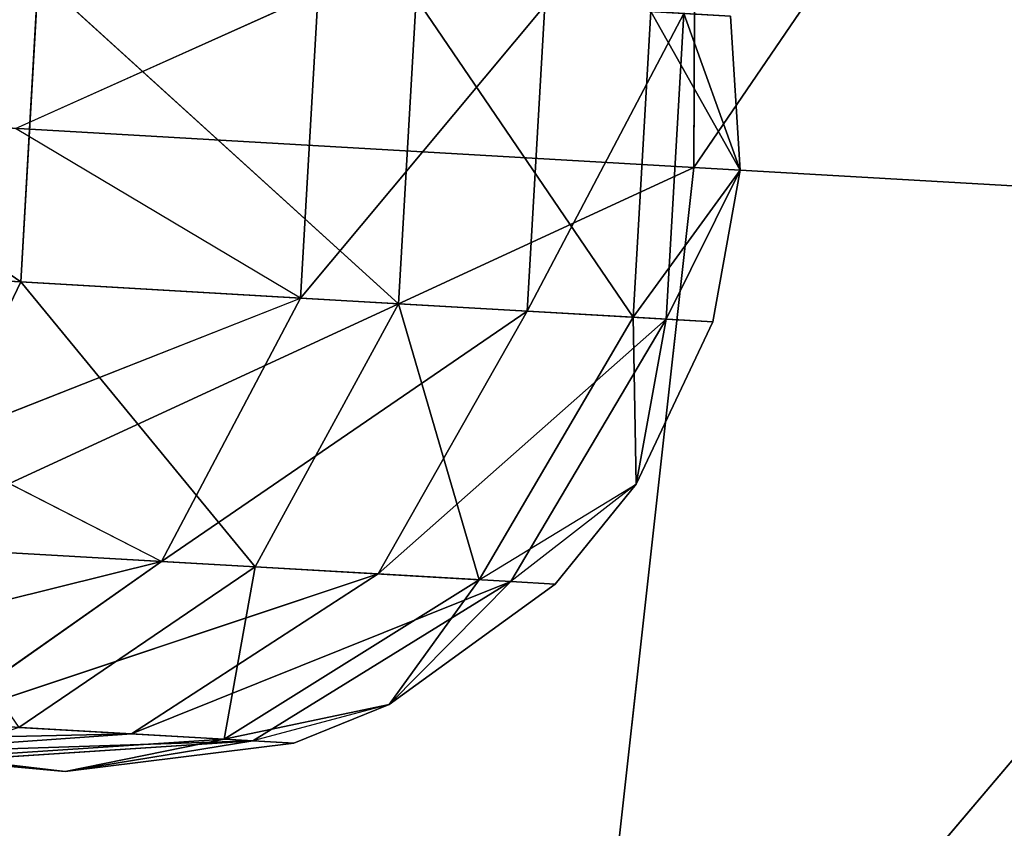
# Model space of a CAD drawing. Extents: x 228 to 329, y 0 to 150.
# Tile 385 of 656: x 283.586 to 283.971, y 49.694 to 50.01. Entities that reach past the tile are written whole.
import ezdxf

# ---------------------------------------------------------------- set-up
doc = ezdxf.new("R2010")
doc.units = 0
doc.header["$LTSCALE"] = 25.4
doc.layers.get('0').update_dxf_attribs({"color": 13, "linetype": 'CONTINUOUS'})

# ---------------------------------------------------------------- blocks, each defined once
blk = doc.blocks.new('SIS-9506-8054_STL_1')
at = {"color": 7}
for p, q in [((55.66734, 102.33858, 100.30598), (55.86379, 102.14181, 100.31729)), ((55.66734, 102.33858, 100.30598), (55.86379, 102.14181, 100.31729)), ((55.67421, 102.33858, 100.18652), (55.86379, 102.14181, 100.31729)), ((55.67421, 102.33858, 100.18652), (55.86379, 102.14181, 100.31729)), ((55.86379, 102.14181, 100.31729), (55.8143, 102.10714, 100.42057)), ((55.86379, 102.14181, 100.31729), (55.8143, 102.10714, 100.42057)), ((55.87066, 102.14181, 100.19783), (55.86379, 102.14181, 100.31729)), ((55.86379, 102.14181, 100.31729), (56.0116, 101.90618, 100.3258)), ((55.86379, 102.14181, 100.31729), (56.0116, 101.90618, 100.3258)), ((55.86379, 102.14181, 100.31729), (55.95549, 101.88205, 100.4287)), ((55.86379, 102.14181, 100.31729), (55.95549, 101.88205, 100.4287)), ((55.87066, 102.14181, 100.19783), (55.86379, 102.14181, 100.31729)), ((55.87066, 102.14181, 100.19783), (56.0116, 101.90618, 100.3258)), ((55.87066, 102.14181, 100.19783), (56.0116, 101.90618, 100.3258)), ((55.8143, 102.10714, 100.42057), (55.95549, 101.88205, 100.4287)), ((55.8143, 102.10714, 100.42057), (55.95549, 101.88205, 100.4287)), ((56.0116, 101.90618, 100.3258), (55.95549, 101.88205, 100.4287)), ((56.0116, 101.90618, 100.3258), (55.95549, 101.88205, 100.4287)), ((56.01847, 101.90618, 100.20634), (56.0116, 101.90618, 100.3258)), ((56.0116, 101.90618, 100.3258), (56.10336, 101.64351, 100.33108)), ((56.0116, 101.90618, 100.3258), (56.10336, 101.64351, 100.33108)), ((56.0116, 101.90618, 100.3258), (56.04315, 101.63113, 100.43374)), ((56.0116, 101.90618, 100.3258), (56.04315, 101.63113, 100.43374)), ((56.01847, 101.90618, 100.20634), (56.0116, 101.90618, 100.3258)), ((56.01847, 101.90618, 100.20634), (56.10336, 101.64351, 100.33108)), ((56.01847, 101.90618, 100.20634), (56.10336, 101.64351, 100.33108)), ((55.95549, 101.88205, 100.4287), (55.86301, 101.83932, 100.49146)), ((55.95549, 101.88205, 100.4287), (55.86301, 101.83932, 100.49146)), ((55.95549, 101.88205, 100.4287), (55.94339, 101.60922, 100.49609)), ((55.95549, 101.88205, 100.4287), (55.94339, 101.60922, 100.49609)), ((55.95549, 101.88205, 100.4287), (56.04315, 101.63113, 100.43374)), ((55.95549, 101.88205, 100.4287), (56.04315, 101.63113, 100.43374)), ((55.86301, 101.83932, 100.49146), (55.94339, 101.60922, 100.49609)), ((55.86301, 101.83932, 100.49146), (55.94339, 101.60922, 100.49609)), ((56.10336, 101.64351, 100.33108), (56.04315, 101.63113, 100.43374)), ((56.10336, 101.64351, 100.33108), (56.04315, 101.63113, 100.43374)), ((56.10336, 101.64351, 100.33108), (56.14516, 101.36697, 100.27355)), ((56.11023, 101.64351, 100.21162), (56.10336, 101.64351, 100.33108)), ((56.10453, 101.36697, 100.39642), (56.10336, 101.64351, 100.33108)), ((56.10453, 101.36697, 100.39642), (56.10336, 101.64351, 100.33108)), ((56.13446, 101.36697, 100.33287), (56.10336, 101.64351, 100.33108)), ((56.13446, 101.36697, 100.33287), (56.10336, 101.64351, 100.33108)), ((56.10336, 101.64351, 100.33108), (56.14516, 101.36697, 100.27355)), ((56.11023, 101.64351, 100.21162), (56.10336, 101.64351, 100.33108)), ((56.14516, 101.36697, 100.27355), (56.11023, 101.64351, 100.21162)), ((56.14516, 101.36697, 100.27355), (56.11023, 101.64351, 100.21162)), ((56.04315, 101.63113, 100.43374), (55.94339, 101.60922, 100.49609)), ((56.04315, 101.63113, 100.43374), (55.94339, 101.60922, 100.49609)), ((56.00792, 101.36697, 100.48252), (56.04315, 101.63113, 100.43374)), ((56.00792, 101.36697, 100.48252), (56.04315, 101.63113, 100.43374)), ((56.04315, 101.63113, 100.43374), (56.10453, 101.36697, 100.39642)), ((56.07286, 101.36697, 100.43545), (56.04315, 101.63113, 100.43374)), ((55.94339, 101.60922, 100.49609), (55.82695, 101.58279, 100.50383)), ((55.94339, 101.60922, 100.49609), (55.82695, 101.58279, 100.50383)), ((55.94339, 101.60922, 100.49609), (55.8812, 101.36697, 100.50877)), ((55.94339, 101.60922, 100.49609), (55.8812, 101.36697, 100.50877)), ((55.97064, 101.36697, 100.49765), (55.94339, 101.60922, 100.49609)), ((56.00792, 101.36697, 100.48252), (55.94339, 101.60922, 100.49609)), ((55.8812, 101.36697, 100.50877), (55.82695, 101.58279, 100.50383)), ((55.8812, 101.36697, 100.50877), (55.85122, 100.27125, 100.50523)), ((55.8812, 101.36697, 100.50877), (55.85122, 100.27125, 100.50523)), ((55.85122, 101.36697, 100.50523), (55.8812, 101.36697, 100.50877)), ((55.8812, 101.36697, 100.50877), (55.97064, 101.36697, 100.49765)), ((55.97064, 101.36697, 100.49765), (55.8812, 100.27125, 100.50877)), ((55.97064, 101.36697, 100.49765), (55.8812, 100.27125, 100.50877)), ((55.8812, 101.36697, 100.50877), (55.97064, 101.36697, 100.49765)), ((55.8812, 101.36697, 100.50877), (55.8812, 100.27125, 100.50877)), ((55.8812, 101.36697, 100.50877), (55.8812, 100.27125, 100.50877)), ((56.00792, 101.36697, 100.48252), (55.97064, 100.27125, 100.49765)), ((56.00792, 101.36697, 100.48252), (55.97064, 100.27125, 100.49765)), ((55.97064, 101.36697, 100.49765), (56.00792, 101.36697, 100.48252)), ((55.97064, 101.36697, 100.49765), (55.97064, 100.27125, 100.49765)), ((55.97064, 101.36697, 100.49765), (55.97064, 100.27125, 100.49765)), ((56.00792, 101.36697, 100.48252), (56.07286, 101.36697, 100.43545)), ((56.07286, 101.36697, 100.43545), (56.00792, 100.27125, 100.48252)), ((56.07286, 101.36697, 100.43545), (56.00792, 100.27125, 100.48252)), ((56.00792, 101.36697, 100.48252), (56.07286, 101.36697, 100.43545)), ((56.00792, 101.36697, 100.48252), (56.00792, 100.27125, 100.48252)), ((56.00792, 101.36697, 100.48252), (56.00792, 100.27125, 100.48252)), ((56.10453, 101.36697, 100.39642), (56.07286, 100.27125, 100.43545)), ((56.10453, 101.36697, 100.39642), (56.07286, 100.27125, 100.43545)), ((56.07286, 101.36697, 100.43545), (56.10453, 101.36697, 100.39642)), ((56.07286, 101.36697, 100.43545), (56.07286, 100.27125, 100.43545)), ((56.07286, 101.36697, 100.43545), (56.07286, 100.27125, 100.43545)), ((56.10453, 101.36697, 100.39642), (56.13446, 101.36697, 100.33287)), ((56.13446, 101.36697, 100.33287), (56.10453, 100.27125, 100.39642)), ((56.13446, 101.36697, 100.33287), (56.10453, 100.27125, 100.39642)), ((56.10453, 101.36697, 100.39642), (56.13446, 101.36697, 100.33287)), ((56.10453, 101.36697, 100.39642), (56.10453, 100.27125, 100.39642)), ((56.10453, 101.36697, 100.39642), (56.10453, 100.27125, 100.39642)), ((56.13446, 101.36697, 100.33287), (56.14516, 101.36697, 100.27355)), ((56.14516, 101.36697, 100.27355), (56.13446, 100.27125, 100.33287)), ((56.14516, 101.36697, 100.27355), (56.13446, 100.27125, 100.33287)), ((56.13446, 101.36697, 100.33287), (56.14516, 101.36697, 100.27355)), ((56.13446, 101.36697, 100.33287), (56.13446, 100.27125, 100.33287)), ((56.13446, 101.36697, 100.33287), (56.13446, 100.27125, 100.33287)), ((56.14516, 101.36697, 100.27355), (56.14134, 101.36697, 100.21341)), ((56.14134, 101.36697, 100.21341), (56.14516, 100.27125, 100.27355)), ((56.14134, 101.36697, 100.21341), (56.14516, 100.27125, 100.27355)), ((56.14516, 101.36697, 100.27355), (56.14134, 101.36697, 100.21341)), ((56.14516, 101.36697, 100.27355), (56.14516, 100.27125, 100.27355)), ((56.14516, 101.36697, 100.27355), (56.14516, 100.27125, 100.27355)), ((55.8812, 100.27125, 100.50877), (55.83696, 100.10541, 100.5044)), ((55.85122, 100.27125, 100.50523), (55.8812, 100.27125, 100.50877)), ((55.8812, 100.27125, 100.50877), (55.97064, 100.27125, 100.49765)), ((55.8812, 100.27125, 100.50877), (55.97064, 100.27125, 100.49765)), ((55.8812, 100.27125, 100.50877), (55.95464, 100.0851, 100.49673)), ((55.8812, 100.27125, 100.50877), (55.95464, 100.0851, 100.49673)), ((56.00792, 100.27125, 100.48252), (55.95464, 100.0851, 100.49673)), ((55.97064, 100.27125, 100.49765), (55.95464, 100.0851, 100.49673)), ((55.97064, 100.27125, 100.49765), (56.00792, 100.27125, 100.48252)), ((56.00792, 100.27125, 100.48252), (56.07286, 100.27125, 100.43545)), ((56.00792, 100.27125, 100.48252), (56.07286, 100.27125, 100.43545)), ((56.00792, 100.27125, 100.48252), (56.05541, 100.06826, 100.43444)), ((56.00792, 100.27125, 100.48252), (56.05541, 100.06826, 100.43444)), ((56.10453, 100.27125, 100.39642), (56.05541, 100.06826, 100.43444)), ((56.07286, 100.27125, 100.43545), (56.05541, 100.06826, 100.43444)), ((56.07286, 100.27125, 100.43545), (56.10453, 100.27125, 100.39642)), ((56.10453, 100.27125, 100.39642), (56.13446, 100.27125, 100.33287)), ((56.10453, 100.27125, 100.39642), (56.13446, 100.27125, 100.33287)), ((56.10453, 100.27125, 100.39642), (56.11619, 100.05875, 100.33182)), ((56.10453, 100.27125, 100.39642), (56.11619, 100.05875, 100.33182)), ((56.14516, 100.27125, 100.27355), (56.11619, 100.05875, 100.33182)), ((56.13446, 100.27125, 100.33287), (56.11619, 100.05875, 100.33182)), ((56.14516, 100.27125, 100.27355), (56.11619, 100.05875, 100.33182)), ((56.13446, 100.27125, 100.33287), (56.11619, 100.05875, 100.33182)), ((56.14516, 100.27125, 100.27355), (56.12307, 100.05875, 100.21236)), ((56.14516, 100.27125, 100.27355), (56.12307, 100.05875, 100.21236)), ((56.13446, 100.27125, 100.33287), (56.14516, 100.27125, 100.27355)), ((56.13446, 100.27125, 100.33287), (56.14516, 100.27125, 100.27355)), ((56.14516, 100.27125, 100.27355), (56.14134, 100.27125, 100.21341)), ((56.14516, 100.27125, 100.27355), (56.14134, 100.27125, 100.21341)), ((55.95464, 100.0851, 100.49673), (55.83696, 100.10541, 100.5044)), ((55.95464, 100.0851, 100.49673), (55.83696, 100.10541, 100.5044)), ((55.95464, 100.0851, 100.49673), (55.7946, 99.94445, 100.50197)), ((55.95464, 100.0851, 100.49673), (55.7946, 99.94445, 100.50197)), ((55.95464, 100.0851, 100.49673), (55.90709, 99.90443, 100.494)), ((55.95464, 100.0851, 100.49673), (55.90709, 99.90443, 100.494)), ((56.05541, 100.06826, 100.43444), (55.95464, 100.0851, 100.49673)), ((56.05541, 100.06826, 100.43444), (55.95464, 100.0851, 100.49673)), ((56.05541, 100.06826, 100.43444), (55.90709, 99.90443, 100.494)), ((56.05541, 100.06826, 100.43444), (55.90709, 99.90443, 100.494)), ((56.05541, 100.06826, 100.43444), (56.00356, 99.87125, 100.43146)), ((56.05541, 100.06826, 100.43444), (56.00356, 99.87125, 100.43146)), ((56.05541, 100.06826, 100.43444), (56.11619, 100.05875, 100.33182)), ((56.05541, 100.06826, 100.43444), (56.11619, 100.05875, 100.33182)), ((56.11619, 100.05875, 100.33182), (56.00356, 99.87125, 100.43146)), ((56.11619, 100.05875, 100.33182), (56.00356, 99.87125, 100.43146)), ((56.12307, 100.05875, 100.21236), (56.06191, 99.85251, 100.32869)), ((56.12307, 100.05875, 100.21236), (56.06191, 99.85251, 100.32869)), ((56.11619, 100.05875, 100.33182), (56.06191, 99.85251, 100.32869)), ((56.11619, 100.05875, 100.33182), (56.06191, 99.85251, 100.32869)), ((56.11619, 100.05875, 100.33182), (56.12307, 100.05875, 100.21236)), ((56.11619, 100.05875, 100.33182), (56.12307, 100.05875, 100.21236)), ((55.90709, 99.90443, 100.494), (55.7946, 99.94445, 100.50197)), ((55.90709, 99.90443, 100.494), (55.7946, 99.94445, 100.50197)), ((55.90709, 99.90443, 100.494), (55.72539, 99.79312, 100.49799)), ((55.90709, 99.90443, 100.494), (55.72539, 99.79312, 100.49799)), ((55.90709, 99.90443, 100.494), (55.8294, 99.73457, 100.48952)), ((55.90709, 99.90443, 100.494), (55.8294, 99.73457, 100.48952)), ((56.00356, 99.87125, 100.43146), (55.90709, 99.90443, 100.494)), ((56.00356, 99.87125, 100.43146), (55.90709, 99.90443, 100.494)), ((56.00356, 99.87125, 100.43146), (55.8294, 99.73457, 100.48952)), ((56.00356, 99.87125, 100.43146), (55.8294, 99.73457, 100.48952)), ((56.00356, 99.87125, 100.43146), (55.91883, 99.68602, 100.42658)), ((56.00356, 99.87125, 100.43146), (55.91883, 99.68602, 100.42658)), ((56.06191, 99.85251, 100.32869), (56.00356, 99.87125, 100.43146)), ((56.06191, 99.85251, 100.32869), (56.00356, 99.87125, 100.43146)), ((56.06191, 99.85251, 100.32869), (55.91883, 99.68602, 100.42658)), ((56.06191, 99.85251, 100.32869), (55.91883, 99.68602, 100.42658)), ((56.06879, 99.85251, 100.20923), (55.97322, 99.65861, 100.32359)), ((56.06879, 99.85251, 100.20923), (55.97322, 99.65861, 100.32359)), ((56.06191, 99.85251, 100.32869), (55.97322, 99.65861, 100.32359)), ((56.06191, 99.85251, 100.32869), (55.97322, 99.65861, 100.32359)), ((56.06879, 99.85251, 100.20923), (56.06191, 99.85251, 100.32869)), ((56.06879, 99.85251, 100.20923), (56.06191, 99.85251, 100.32869)), ((55.91883, 99.68602, 100.42658), (55.8294, 99.73457, 100.48952)), ((55.91883, 99.68602, 100.42658), (55.8294, 99.73457, 100.48952)), ((55.75289, 99.55745, 100.46784), (55.91883, 99.68602, 100.42658)), ((55.75289, 99.55745, 100.46784), (55.91883, 99.68602, 100.42658)), ((55.80375, 99.51803, 100.41996), (55.91883, 99.68602, 100.42658)), ((55.91883, 99.68602, 100.42658), (55.82876, 99.49938, 100.38055)), ((55.97322, 99.65861, 100.32359), (55.91883, 99.68602, 100.42658)), ((55.97322, 99.65861, 100.32359), (55.91883, 99.68602, 100.42658)), ((55.82876, 99.49938, 100.38055), (55.97322, 99.65861, 100.32359)), ((55.85274, 99.48274, 100.31665), (55.97322, 99.65861, 100.32359)), ((55.97322, 99.65861, 100.32359), (55.86179, 99.47813, 100.25725)), ((55.86179, 99.47813, 100.25725), (55.9801, 99.65861, 100.20412)), ((55.9801, 99.65861, 100.20412), (55.97322, 99.65861, 100.32359)), ((55.9801, 99.65861, 100.20412), (55.97322, 99.65861, 100.32359)), ((56.07849, 62.20261, 100.70851), (56.43311, 62.25767, 100.29012)), ((56.07849, 62.20261, 100.70851), (56.43311, 62.25767, 100.29012)), ((56.12699, 62.20261, 100.2725), (56.43311, 62.25767, 100.29012)), ((56.12699, 62.20261, 100.2725), (56.43311, 62.25767, 100.29012)), ((56.12699, 62.20261, 100.2725), (56.43513, 62.25767, 99.82097)), ((56.12699, 62.20261, 100.2725), (56.43513, 62.25767, 99.82097)), ((55.39426, 62.15173, 100.61072), (56.12699, 62.20261, 100.2725)), ((55.39426, 62.15173, 100.61072), (56.12699, 62.20261, 100.2725)), ((55.43607, 62.15173, 100.23273), (56.12699, 62.20261, 100.2725)), ((55.43607, 62.15173, 100.23273), (56.12699, 62.20261, 100.2725)), ((56.07849, 62.20261, 100.70851), (56.12699, 62.20261, 100.2725)), ((56.07849, 62.20261, 100.70851), (56.12699, 62.20261, 100.2725)), ((56.12699, 62.20261, 100.2725), (56.12883, 62.20261, 99.83381)), ((56.12699, 62.20261, 100.2725), (56.12883, 62.20261, 99.83381))]:
    blk.add_line(p, q, dxfattribs=at)
mesh = blk.add_polyface(dxfattribs=at)
corners = [(55.86379, 102.14181, 100.31729), (55.67421, 102.33858, 100.18652), (55.66734, 102.33858, 100.30598)]
mesh.append_faces([[corners[k] for k in face] for face in [(0, 1, 2)]], dxfattribs={"color": 7})
mesh = blk.add_polyface(dxfattribs=at)
corners = [(55.8143, 102.10714, 100.42057), (55.86379, 102.14181, 100.31729), (55.66734, 102.33858, 100.30598)]
mesh.append_faces([[corners[k] for k in face] for face in [(0, 1, 2)]], dxfattribs={"color": 7})
mesh = blk.add_polyface(dxfattribs=at)
corners = [(55.86379, 102.14181, 100.31729), (55.87066, 102.14181, 100.19783), (55.67421, 102.33858, 100.18652)]
mesh.append_faces([[corners[k] for k in face] for face in [(0, 1, 2)]], dxfattribs={"color": 7})
mesh = blk.add_polyface(dxfattribs=at)
corners = [(55.86379, 102.14181, 100.31729), (55.8143, 102.10714, 100.42057), (55.95549, 101.88205, 100.4287)]
mesh.append_faces([[corners[k] for k in face] for face in [(0, 1, 2)]], dxfattribs={"color": 7})
mesh = blk.add_polyface(dxfattribs=at)
corners = [(55.86379, 102.14181, 100.31729), (56.0116, 101.90618, 100.3258), (55.87066, 102.14181, 100.19783)]
mesh.append_faces([[corners[k] for k in face] for face in [(0, 1, 2)]], dxfattribs={"color": 7})
mesh = blk.add_polyface(dxfattribs=at)
corners = [(55.86379, 102.14181, 100.31729), (55.95549, 101.88205, 100.4287), (56.0116, 101.90618, 100.3258)]
mesh.append_faces([[corners[k] for k in face] for face in [(0, 1, 2)]], dxfattribs={"color": 7})
mesh = blk.add_polyface(dxfattribs=at)
corners = [(55.87066, 102.14181, 100.19783), (56.0116, 101.90618, 100.3258), (56.01847, 101.90618, 100.20634)]
mesh.append_faces([[corners[k] for k in face] for face in [(0, 1, 2)]], dxfattribs={"color": 7})
mesh = blk.add_polyface(dxfattribs=at)
corners = [(55.95549, 101.88205, 100.4287), (55.8143, 102.10714, 100.42057), (55.86301, 101.83932, 100.49146)]
mesh.append_faces([[corners[k] for k in face] for face in [(0, 1, 2)]], dxfattribs={"color": 7})
mesh = blk.add_polyface(dxfattribs=at)
corners = [(56.0116, 101.90618, 100.3258), (55.95549, 101.88205, 100.4287), (56.04315, 101.63113, 100.43374)]
mesh.append_faces([[corners[k] for k in face] for face in [(0, 1, 2)]], dxfattribs={"color": 7})
mesh = blk.add_polyface(dxfattribs=at)
corners = [(56.0116, 101.90618, 100.3258), (56.10336, 101.64351, 100.33108), (56.01847, 101.90618, 100.20634)]
mesh.append_faces([[corners[k] for k in face] for face in [(0, 1, 2)]], dxfattribs={"color": 7})
mesh = blk.add_polyface(dxfattribs=at)
corners = [(56.0116, 101.90618, 100.3258), (56.04315, 101.63113, 100.43374), (56.10336, 101.64351, 100.33108)]
mesh.append_faces([[corners[k] for k in face] for face in [(0, 1, 2)]], dxfattribs={"color": 7})
mesh = blk.add_polyface(dxfattribs=at)
corners = [(56.01847, 101.90618, 100.20634), (56.10336, 101.64351, 100.33108), (56.11023, 101.64351, 100.21162)]
mesh.append_faces([[corners[k] for k in face] for face in [(0, 1, 2)]], dxfattribs={"color": 7})
mesh = blk.add_polyface(dxfattribs=at)
corners = [(55.95549, 101.88205, 100.4287), (55.86301, 101.83932, 100.49146), (55.94339, 101.60922, 100.49609)]
mesh.append_faces([[corners[k] for k in face] for face in [(0, 1, 2)]], dxfattribs={"color": 7})
mesh = blk.add_polyface(dxfattribs=at)
corners = [(56.04315, 101.63113, 100.43374), (55.95549, 101.88205, 100.4287), (55.94339, 101.60922, 100.49609)]
mesh.append_faces([[corners[k] for k in face] for face in [(0, 1, 2)]], dxfattribs={"color": 7})
mesh = blk.add_polyface(dxfattribs=at)
corners = [(55.94339, 101.60922, 100.49609), (55.86301, 101.83932, 100.49146), (55.82695, 101.58279, 100.50383)]
mesh.append_faces([[corners[k] for k in face] for face in [(0, 1, 2)]], dxfattribs={"color": 7})
mesh = blk.add_polyface(dxfattribs=at)
corners = [(56.10336, 101.64351, 100.33108), (56.04315, 101.63113, 100.43374), (56.10453, 101.36697, 100.39642)]
mesh.append_faces([[corners[k] for k in face] for face in [(0, 1, 2)]], dxfattribs={"color": 7})
mesh = blk.add_polyface(dxfattribs=at)
corners = [(56.10336, 101.64351, 100.33108), (56.14516, 101.36697, 100.27355), (56.11023, 101.64351, 100.21162)]
mesh.append_faces([[corners[k] for k in face] for face in [(0, 1, 2)]], dxfattribs={"color": 7})
mesh = blk.add_polyface(dxfattribs=at)
corners = [(56.10336, 101.64351, 100.33108), (56.10453, 101.36697, 100.39642), (56.13446, 101.36697, 100.33287)]
mesh.append_faces([[corners[k] for k in face] for face in [(0, 1, 2)]], dxfattribs={"color": 7})
mesh = blk.add_polyface(dxfattribs=at)
corners = [(56.10336, 101.64351, 100.33108), (56.13446, 101.36697, 100.33287), (56.14516, 101.36697, 100.27355)]
mesh.append_faces([[corners[k] for k in face] for face in [(0, 1, 2)]], dxfattribs={"color": 7})
mesh = blk.add_polyface(dxfattribs=at)
corners = [(56.11023, 101.64351, 100.21162), (56.14516, 101.36697, 100.27355), (56.14134, 101.36697, 100.21341)]
mesh.append_faces([[corners[k] for k in face] for face in [(0, 1, 2)]], dxfattribs={"color": 7})
mesh = blk.add_polyface(dxfattribs=at)
corners = [(56.04315, 101.63113, 100.43374), (55.94339, 101.60922, 100.49609), (56.00792, 101.36697, 100.48252)]
mesh.append_faces([[corners[k] for k in face] for face in [(0, 1, 2)]], dxfattribs={"color": 7})
mesh = blk.add_polyface(dxfattribs=at)
corners = [(56.07286, 101.36697, 100.43545), (56.04315, 101.63113, 100.43374), (56.00792, 101.36697, 100.48252)]
mesh.append_faces([[corners[k] for k in face] for face in [(0, 1, 2)]], dxfattribs={"color": 7})
mesh = blk.add_polyface(dxfattribs=at)
corners = [(55.94339, 101.60922, 100.49609), (55.82695, 101.58279, 100.50383), (55.8812, 101.36697, 100.50877)]
mesh.append_faces([[corners[k] for k in face] for face in [(0, 1, 2)]], dxfattribs={"color": 7})
mesh = blk.add_polyface(dxfattribs=at)
corners = [(55.97064, 101.36697, 100.49765), (55.94339, 101.60922, 100.49609), (55.8812, 101.36697, 100.50877)]
mesh.append_faces([[corners[k] for k in face] for face in [(0, 1, 2)]], dxfattribs={"color": 7})
mesh = blk.add_polyface(dxfattribs=at)
corners = [(55.8812, 101.36697, 100.50877), (55.85122, 100.27125, 100.50523), (55.8812, 100.27125, 100.50877)]
mesh.append_faces([[corners[k] for k in face] for face in [(0, 1, 2)]], dxfattribs={"color": 7})
mesh = blk.add_polyface(dxfattribs=at)
corners = [(55.8812, 101.36697, 100.50877), (55.85122, 101.36697, 100.50523), (55.85122, 100.27125, 100.50523)]
mesh.append_faces([[corners[k] for k in face] for face in [(0, 1, 2)]], dxfattribs={"color": 7})
mesh = blk.add_polyface(dxfattribs=at)
corners = [(55.97064, 101.36697, 100.49765), (55.8812, 100.27125, 100.50877), (55.97064, 100.27125, 100.49765)]
mesh.append_faces([[corners[k] for k in face] for face in [(0, 1, 2)]], dxfattribs={"color": 7})
mesh = blk.add_polyface(dxfattribs=at)
corners = [(55.97064, 101.36697, 100.49765), (55.8812, 101.36697, 100.50877), (55.8812, 100.27125, 100.50877)]
mesh.append_faces([[corners[k] for k in face] for face in [(0, 1, 2)]], dxfattribs={"color": 7})
mesh = blk.add_polyface(dxfattribs=at)
corners = [(56.00792, 101.36697, 100.48252), (55.97064, 100.27125, 100.49765), (56.00792, 100.27125, 100.48252)]
mesh.append_faces([[corners[k] for k in face] for face in [(0, 1, 2)]], dxfattribs={"color": 7})
mesh = blk.add_polyface(dxfattribs=at)
corners = [(56.00792, 101.36697, 100.48252), (55.97064, 101.36697, 100.49765), (55.97064, 100.27125, 100.49765)]
mesh.append_faces([[corners[k] for k in face] for face in [(0, 1, 2)]], dxfattribs={"color": 7})
mesh = blk.add_polyface(dxfattribs=at)
corners = [(56.07286, 101.36697, 100.43545), (56.00792, 100.27125, 100.48252), (56.07286, 100.27125, 100.43545)]
mesh.append_faces([[corners[k] for k in face] for face in [(0, 1, 2)]], dxfattribs={"color": 7})
mesh = blk.add_polyface(dxfattribs=at)
corners = [(56.07286, 101.36697, 100.43545), (56.00792, 101.36697, 100.48252), (56.00792, 100.27125, 100.48252)]
mesh.append_faces([[corners[k] for k in face] for face in [(0, 1, 2)]], dxfattribs={"color": 7})
mesh = blk.add_polyface(dxfattribs=at)
corners = [(56.10453, 101.36697, 100.39642), (56.07286, 100.27125, 100.43545), (56.10453, 100.27125, 100.39642)]
mesh.append_faces([[corners[k] for k in face] for face in [(0, 1, 2)]], dxfattribs={"color": 7})
mesh = blk.add_polyface(dxfattribs=at)
corners = [(56.07286, 101.36697, 100.43545), (56.07286, 100.27125, 100.43545), (56.10453, 101.36697, 100.39642)]
mesh.append_faces([[corners[k] for k in face] for face in [(0, 1, 2)]], dxfattribs={"color": 7})
mesh = blk.add_polyface(dxfattribs=at)
corners = [(56.13446, 101.36697, 100.33287), (56.10453, 100.27125, 100.39642), (56.13446, 100.27125, 100.33287)]
mesh.append_faces([[corners[k] for k in face] for face in [(0, 1, 2)]], dxfattribs={"color": 7})
mesh = blk.add_polyface(dxfattribs=at)
corners = [(56.10453, 101.36697, 100.39642), (56.10453, 100.27125, 100.39642), (56.13446, 101.36697, 100.33287)]
mesh.append_faces([[corners[k] for k in face] for face in [(0, 1, 2)]], dxfattribs={"color": 7})
mesh = blk.add_polyface(dxfattribs=at)
corners = [(56.14516, 101.36697, 100.27355), (56.13446, 100.27125, 100.33287), (56.14516, 100.27125, 100.27355)]
mesh.append_faces([[corners[k] for k in face] for face in [(0, 1, 2)]], dxfattribs={"color": 7})
mesh = blk.add_polyface(dxfattribs=at)
corners = [(56.13446, 101.36697, 100.33287), (56.13446, 100.27125, 100.33287), (56.14516, 101.36697, 100.27355)]
mesh.append_faces([[corners[k] for k in face] for face in [(0, 1, 2)]], dxfattribs={"color": 7})
mesh = blk.add_polyface(dxfattribs=at)
corners = [(56.14134, 101.36697, 100.21341), (56.14516, 100.27125, 100.27355), (56.14134, 100.27125, 100.21341)]
mesh.append_faces([[corners[k] for k in face] for face in [(0, 1, 2)]], dxfattribs={"color": 7})
mesh = blk.add_polyface(dxfattribs=at)
corners = [(56.14516, 101.36697, 100.27355), (56.14516, 100.27125, 100.27355), (56.14134, 101.36697, 100.21341)]
mesh.append_faces([[corners[k] for k in face] for face in [(0, 1, 2)]], dxfattribs={"color": 7})
mesh = blk.add_polyface(dxfattribs=at)
corners = [(55.95464, 100.0851, 100.49673), (55.8812, 100.27125, 100.50877), (55.83696, 100.10541, 100.5044)]
mesh.append_faces([[corners[k] for k in face] for face in [(0, 1, 2)]], dxfattribs={"color": 7})
mesh = blk.add_polyface(dxfattribs=at)
corners = [(55.97064, 100.27125, 100.49765), (55.8812, 100.27125, 100.50877), (55.95464, 100.0851, 100.49673)]
mesh.append_faces([[corners[k] for k in face] for face in [(0, 1, 2)]], dxfattribs={"color": 7})
mesh = blk.add_polyface(dxfattribs=at)
corners = [(56.05541, 100.06826, 100.43444), (56.00792, 100.27125, 100.48252), (55.95464, 100.0851, 100.49673)]
mesh.append_faces([[corners[k] for k in face] for face in [(0, 1, 2)]], dxfattribs={"color": 7})
mesh = blk.add_polyface(dxfattribs=at)
corners = [(56.07286, 100.27125, 100.43545), (56.00792, 100.27125, 100.48252), (56.05541, 100.06826, 100.43444)]
mesh.append_faces([[corners[k] for k in face] for face in [(0, 1, 2)]], dxfattribs={"color": 7})
mesh = blk.add_polyface(dxfattribs=at)
corners = [(56.10453, 100.27125, 100.39642), (56.05541, 100.06826, 100.43444), (56.11619, 100.05875, 100.33182)]
mesh.append_faces([[corners[k] for k in face] for face in [(0, 1, 2)]], dxfattribs={"color": 7})
mesh = blk.add_polyface(dxfattribs=at)
corners = [(56.10453, 100.27125, 100.39642), (56.11619, 100.05875, 100.33182), (56.13446, 100.27125, 100.33287)]
mesh.append_faces([[corners[k] for k in face] for face in [(0, 1, 2)]], dxfattribs={"color": 7})
mesh = blk.add_polyface(dxfattribs=at)
corners = [(56.14516, 100.27125, 100.27355), (56.11619, 100.05875, 100.33182), (56.12307, 100.05875, 100.21236)]
mesh.append_faces([[corners[k] for k in face] for face in [(0, 1, 2)]], dxfattribs={"color": 7})
mesh = blk.add_polyface(dxfattribs=at)
corners = [(56.13446, 100.27125, 100.33287), (56.11619, 100.05875, 100.33182), (56.14516, 100.27125, 100.27355)]
mesh.append_faces([[corners[k] for k in face] for face in [(0, 1, 2)]], dxfattribs={"color": 7})
mesh = blk.add_polyface(dxfattribs=at)
corners = [(56.14516, 100.27125, 100.27355), (56.12307, 100.05875, 100.21236), (56.14134, 100.27125, 100.21341)]
mesh.append_faces([[corners[k] for k in face] for face in [(0, 1, 2)]], dxfattribs={"color": 7})
mesh = blk.add_polyface(dxfattribs=at)
corners = [(55.95464, 100.0851, 100.49673), (55.83696, 100.10541, 100.5044), (55.7946, 99.94445, 100.50197)]
mesh.append_faces([[corners[k] for k in face] for face in [(0, 1, 2)]], dxfattribs={"color": 7})
mesh = blk.add_polyface(dxfattribs=at)
corners = [(55.95464, 100.0851, 100.49673), (55.7946, 99.94445, 100.50197), (55.90709, 99.90443, 100.494)]
mesh.append_faces([[corners[k] for k in face] for face in [(0, 1, 2)]], dxfattribs={"color": 7})
mesh = blk.add_polyface(dxfattribs=at)
corners = [(56.05541, 100.06826, 100.43444), (55.95464, 100.0851, 100.49673), (55.90709, 99.90443, 100.494)]
mesh.append_faces([[corners[k] for k in face] for face in [(0, 1, 2)]], dxfattribs={"color": 7})
mesh = blk.add_polyface(dxfattribs=at)
corners = [(56.05541, 100.06826, 100.43444), (55.90709, 99.90443, 100.494), (56.00356, 99.87125, 100.43146)]
mesh.append_faces([[corners[k] for k in face] for face in [(0, 1, 2)]], dxfattribs={"color": 7})
mesh = blk.add_polyface(dxfattribs=at)
corners = [(56.05541, 100.06826, 100.43444), (56.00356, 99.87125, 100.43146), (56.11619, 100.05875, 100.33182)]
mesh.append_faces([[corners[k] for k in face] for face in [(0, 1, 2)]], dxfattribs={"color": 7})
mesh = blk.add_polyface(dxfattribs=at)
corners = [(56.11619, 100.05875, 100.33182), (56.00356, 99.87125, 100.43146), (56.06191, 99.85251, 100.32869)]
mesh.append_faces([[corners[k] for k in face] for face in [(0, 1, 2)]], dxfattribs={"color": 7})
mesh = blk.add_polyface(dxfattribs=at)
corners = [(56.12307, 100.05875, 100.21236), (56.06191, 99.85251, 100.32869), (56.06879, 99.85251, 100.20923)]
mesh.append_faces([[corners[k] for k in face] for face in [(0, 1, 2)]], dxfattribs={"color": 7})
mesh = blk.add_polyface(dxfattribs=at)
corners = [(56.11619, 100.05875, 100.33182), (56.06191, 99.85251, 100.32869), (56.12307, 100.05875, 100.21236)]
mesh.append_faces([[corners[k] for k in face] for face in [(0, 1, 2)]], dxfattribs={"color": 7})
mesh = blk.add_polyface(dxfattribs=at)
corners = [(55.90709, 99.90443, 100.494), (55.7946, 99.94445, 100.50197), (55.72539, 99.79312, 100.49799)]
mesh.append_faces([[corners[k] for k in face] for face in [(0, 1, 2)]], dxfattribs={"color": 7})
mesh = blk.add_polyface(dxfattribs=at)
corners = [(55.90709, 99.90443, 100.494), (55.72539, 99.79312, 100.49799), (55.8294, 99.73457, 100.48952)]
mesh.append_faces([[corners[k] for k in face] for face in [(0, 1, 2)]], dxfattribs={"color": 7})
mesh = blk.add_polyface(dxfattribs=at)
corners = [(56.00356, 99.87125, 100.43146), (55.90709, 99.90443, 100.494), (55.8294, 99.73457, 100.48952)]
mesh.append_faces([[corners[k] for k in face] for face in [(0, 1, 2)]], dxfattribs={"color": 7})
mesh = blk.add_polyface(dxfattribs=at)
corners = [(56.00356, 99.87125, 100.43146), (55.8294, 99.73457, 100.48952), (55.91883, 99.68602, 100.42658)]
mesh.append_faces([[corners[k] for k in face] for face in [(0, 1, 2)]], dxfattribs={"color": 7})
mesh = blk.add_polyface(dxfattribs=at)
corners = [(56.00356, 99.87125, 100.43146), (55.91883, 99.68602, 100.42658), (56.06191, 99.85251, 100.32869)]
mesh.append_faces([[corners[k] for k in face] for face in [(0, 1, 2)]], dxfattribs={"color": 7})
mesh = blk.add_polyface(dxfattribs=at)
corners = [(56.06191, 99.85251, 100.32869), (55.91883, 99.68602, 100.42658), (55.97322, 99.65861, 100.32359)]
mesh.append_faces([[corners[k] for k in face] for face in [(0, 1, 2)]], dxfattribs={"color": 7})
mesh = blk.add_polyface(dxfattribs=at)
corners = [(56.06879, 99.85251, 100.20923), (55.97322, 99.65861, 100.32359), (55.9801, 99.65861, 100.20412)]
mesh.append_faces([[corners[k] for k in face] for face in [(0, 1, 2)]], dxfattribs={"color": 7})
mesh = blk.add_polyface(dxfattribs=at)
corners = [(56.06191, 99.85251, 100.32869), (55.97322, 99.65861, 100.32359), (56.06879, 99.85251, 100.20923)]
mesh.append_faces([[corners[k] for k in face] for face in [(0, 1, 2)]], dxfattribs={"color": 7})
mesh = blk.add_polyface(dxfattribs=at)
corners = [(55.91883, 99.68602, 100.42658), (55.8294, 99.73457, 100.48952), (55.75289, 99.55745, 100.46784)]
mesh.append_faces([[corners[k] for k in face] for face in [(0, 1, 2)]], dxfattribs={"color": 7})
mesh = blk.add_polyface(dxfattribs=at)
corners = [(55.91883, 99.68602, 100.42658), (55.75289, 99.55745, 100.46784), (55.80375, 99.51803, 100.41996)]
mesh.append_faces([[corners[k] for k in face] for face in [(0, 1, 2)]], dxfattribs={"color": 7})
mesh = blk.add_polyface(dxfattribs=at)
corners = [(55.91883, 99.68602, 100.42658), (55.82876, 99.49938, 100.38055), (55.97322, 99.65861, 100.32359)]
mesh.append_faces([[corners[k] for k in face] for face in [(0, 1, 2)]], dxfattribs={"color": 7})
mesh = blk.add_polyface(dxfattribs=at)
corners = [(55.97322, 99.65861, 100.32359), (55.86179, 99.47813, 100.25725), (55.9801, 99.65861, 100.20412)]
mesh.append_faces([[corners[k] for k in face] for face in [(0, 1, 2)]], dxfattribs={"color": 7})
mesh = blk.add_polyface(dxfattribs=at)
corners = [(56.45636, 96.00087, 101.29312), (47.70244, 96.00087, 100.03806), (45.47453, 96.00087, 100.66108)]
mesh.append_faces([[corners[k] for k in face] for face in [(0, 1, 2)]], dxfattribs={"color": 7})
mesh = blk.add_polyface(dxfattribs=at)
corners = [(56.45636, 96.00087, 101.29312), (47.82916, 96.00087, 100.0118), (47.70244, 96.00087, 100.03806)]
mesh.append_faces([[corners[k] for k in face] for face in [(0, 1, 2)]], dxfattribs={"color": 7})
mesh = blk.add_polyface(dxfattribs=at)
corners = [(56.45636, 96.00087, 101.29312), (47.92577, 96.00087, 99.9257), (47.82916, 96.00087, 100.0118)]
mesh.append_faces([[corners[k] for k in face] for face in [(0, 1, 2)]], dxfattribs={"color": 7})
mesh = blk.add_polyface(dxfattribs=at)
corners = [(56.45636, 96.00087, 101.29312), (49.26901, 96.00087, 100.12822), (47.92577, 96.00087, 99.9257)]
mesh.append_faces([[corners[k] for k in face] for face in [(0, 1, 2)]], dxfattribs={"color": 7})
mesh = blk.add_polyface(dxfattribs=at)
corners = [(56.45636, 96.00087, 101.29312), (52.74806, 96.00087, 100.32845), (49.26901, 96.00087, 100.12822)]
mesh.append_faces([[corners[k] for k in face] for face in [(0, 1, 2)]], dxfattribs={"color": 7})
mesh = blk.add_polyface(dxfattribs=at)
corners = [(56.45636, 96.00087, 101.29312), (52.87477, 96.00087, 100.3022), (52.74806, 96.00087, 100.32845)]
mesh.append_faces([[corners[k] for k in face] for face in [(0, 1, 2)]], dxfattribs={"color": 7})
mesh = blk.add_polyface(dxfattribs=at)
corners = [(56.45636, 96.00087, 101.29312), (52.97139, 96.00087, 100.2161), (52.87477, 96.00087, 100.3022)]
mesh.append_faces([[corners[k] for k in face] for face in [(0, 1, 2)]], dxfattribs={"color": 7})
mesh = blk.add_polyface(dxfattribs=at)
corners = [(56.45636, 96.00087, 101.29312), (54.31463, 96.00087, 100.41862), (52.97139, 96.00087, 100.2161)]
mesh.append_faces([[corners[k] for k in face] for face in [(0, 1, 2)]], dxfattribs={"color": 7})
mesh = blk.add_polyface(dxfattribs=at)
corners = [(56.45636, 96.00087, 101.29312), (54.44135, 96.00087, 100.39236), (54.31463, 96.00087, 100.41862)]
mesh.append_faces([[corners[k] for k in face] for face in [(0, 1, 2)]], dxfattribs={"color": 7})
mesh = blk.add_polyface(dxfattribs=at)
corners = [(56.45636, 96.00087, 101.29312), (54.53796, 96.00087, 100.30626), (54.44135, 96.00087, 100.39236)]
mesh.append_faces([[corners[k] for k in face] for face in [(0, 1, 2)]], dxfattribs={"color": 7})
mesh = blk.add_polyface(dxfattribs=at)
corners = [(56.45636, 96.00087, 101.29312), (54.57858, 96.00087, 100.1834), (54.53796, 96.00087, 100.30626)]
mesh.append_faces([[corners[k] for k in face] for face in [(0, 1, 2)]], dxfattribs={"color": 7})
mesh = blk.add_polyface(dxfattribs=at)
corners = [(56.45636, 96.00087, 101.29312), (56.57127, 96.00087, 99.29642), (54.57858, 96.00087, 100.1834)]
mesh.append_faces([[corners[k] for k in face] for face in [(0, 1, 2)]], dxfattribs={"color": 7})
mesh = blk.add_polyface(dxfattribs=at)
corners = [(56.3813, 62.25767, 100.75641), (56.07849, 62.20261, 100.70851), (56.43311, 62.25767, 100.29012)]
mesh.append_faces([[corners[k] for k in face] for face in [(0, 1, 2)]], dxfattribs={"color": 7})
mesh = blk.add_polyface(dxfattribs=at)
corners = [(56.07849, 62.20261, 100.70851), (56.12699, 62.20261, 100.2725), (56.43311, 62.25767, 100.29012)]
mesh.append_faces([[corners[k] for k in face] for face in [(0, 1, 2)]], dxfattribs={"color": 7})
mesh = blk.add_polyface(dxfattribs=at)
corners = [(56.43311, 62.25767, 100.29012), (56.12699, 62.20261, 100.2725), (56.43513, 62.25767, 99.82097)]
mesh.append_faces([[corners[k] for k in face] for face in [(0, 1, 2)]], dxfattribs={"color": 7})
mesh = blk.add_polyface(dxfattribs=at)
corners = [(56.12699, 62.20261, 100.2725), (56.12883, 62.20261, 99.83381), (56.43513, 62.25767, 99.82097)]
mesh.append_faces([[corners[k] for k in face] for face in [(0, 1, 2)]], dxfattribs={"color": 7})
mesh = blk.add_polyface(dxfattribs=at)
corners = [(56.07849, 62.20261, 100.70851), (55.39426, 62.15173, 100.61072), (56.12699, 62.20261, 100.2725)]
mesh.append_faces([[corners[k] for k in face] for face in [(0, 1, 2)]], dxfattribs={"color": 7})
mesh = blk.add_polyface(dxfattribs=at)
corners = [(55.39426, 62.15173, 100.61072), (55.43607, 62.15173, 100.23273), (56.12699, 62.20261, 100.2725)]
mesh.append_faces([[corners[k] for k in face] for face in [(0, 1, 2)]], dxfattribs={"color": 7})
mesh = blk.add_polyface(dxfattribs=at)
corners = [(56.12699, 62.20261, 100.2725), (55.43607, 62.15173, 100.23273), (56.12883, 62.20261, 99.83381)]
mesh.append_faces([[corners[k] for k in face] for face in [(0, 1, 2)]], dxfattribs={"color": 7})
mesh = blk.add_polyface(dxfattribs=at)
corners = [(55.43607, 62.15173, 100.23273), (55.4379, 62.15173, 99.85246), (56.12883, 62.20261, 99.83381)]
mesh.append_faces([[corners[k] for k in face] for face in [(0, 1, 2)]], dxfattribs={"color": 7})
at = {"color": 9}
mesh = blk.add_polyface(dxfattribs=at)
corners = [(97.84146, 4.04674, 147), (3.84147, 4.04674, 53), (3.84147, 4.04674, 147)]
mesh.append_faces([[corners[k] for k in face] for face in [(0, 1, 2)]], dxfattribs={"color": 9})
mesh = blk.add_polyface(dxfattribs=at)
corners = [(97.84146, 4.04674, 147), (97.84146, 4.04674, 53), (3.84147, 4.04674, 53)]
mesh.append_faces([[corners[k] for k in face] for face in [(0, 1, 2)]], dxfattribs={"color": 9})
mesh = blk.add_polyface(dxfattribs=at)
corners = [(3.84147, 1.04674, 147), (97.84146, 1.04674, 53), (97.84146, 1.04674, 147)]
mesh.append_faces([[corners[k] for k in face] for face in [(0, 1, 2)]], dxfattribs={"color": 9})
mesh = blk.add_polyface(dxfattribs=at)
corners = [(3.84147, 1.04674, 147), (3.84147, 1.04674, 53), (97.84146, 1.04674, 53)]
mesh.append_faces([[corners[k] for k in face] for face in [(0, 1, 2)]], dxfattribs={"color": 9})

msp = doc.modelspace()

# ---------------------------------------------------------------- block references
at = {"color": 0, "extrusion": (0, -1, -3.33067e-16)}
msp.add_blockref('SIS-9506-8054_STL_1', (227.72301, -1.64573, -150.22504), dxfattribs=at)

doc.saveas('drawing.dxf')
